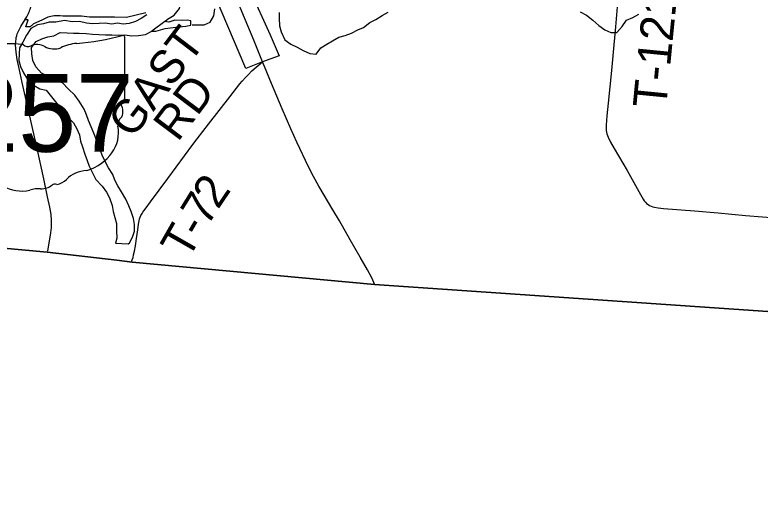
# Model space of a CAD drawing. Extents: x 1584893 to 1934202, y 663575 to 1091909.
# Drawn here: x 1774979 to 1781669, y 887388 to 891876 of the extents above; entities that cross this region are included whole.
import ezdxf

# ---------------------------------------------------------------- set-up
doc = ezdxf.new("R2010")
doc.units = 0
for name, color, linetype in [('GM_X_Adjacent_County', 7, 'Continuous'), ('GM_X_Corporation', 7, 'Continuous'), ('GM_X_County', 7, 'Continuous'), ('GM_X_Major_River', 7, 'Continuous'), ('GM_X_Minor_River', 7, 'Continuous'), ('GM_X_State_Location', 7, 'Continuous'), ('GM_X_State_Route', 7, 'Continuous'), ('GM_X_State_Shield', 7, 'Continuous'), ('GM_X_Township', 7, 'Continuous'), ('GM_X_Township_Road', 7, 'Continuous'), ('GM_X_Township_Road_Text', 7, 'Continuous')]:
    doc.layers.add(name, color=color, linetype=linetype)

msp = doc.modelspace()

# ---------------------------------------------------------------- linework, layer by layer
at = {"layer": 'GM_X_Adjacent_County'}
msp.add_lwpolyline([(1760161.3, 891041.6), (1765804.4, 890576.9), (1771665.9, 890079.8), (1775268.9, 889747), (1775894.1, 889674), (1776031.5, 889657.9), (1778208.7, 889455.9), (1784657.2, 889013.6), (1789933.2, 888711.1), (1791146.1, 888682.4), (1797650.8, 888236.8), (1803655.1, 887971.5), (1808445, 887685), (1809126.3, 887642.5), (1809338.6, 887629.3), (1813443.3, 887428.9), (1813716.6, 887421.5), (1814360, 887388.3)], dxfattribs=at)
at = {"layer": 'GM_X_Corporation'}
for points in [[(1777089.3, 892099.9), (1777271.4, 891696.1), (1777350.1, 891509.4), (1777201, 891455.8), (1777051.7, 891393.5), (1776730.2, 892156.4)], [(1776153.8, 891893.4), (1775979.7, 891853.3), (1775874.1, 891856.5), (1775820.2, 891856.4), (1775741.2, 891856.4), (1775694.4, 891855.6), (1775671.6, 891855.2), (1775653.2, 891854.9), (1775648.8, 891854.8), (1775575.8, 891864.5), (1775568.5, 891864.5), (1775488.3, 891864.5), (1775464, 891864.5), (1775442.7, 891864.8), (1775410.2, 891865.4), (1775384.6, 891867.3), (1775379.4, 891867.3), (1775352.7, 891867.2), (1775331.7, 891867.2), (1775316, 891865.3), (1775275.1, 891856.3), (1775220.8, 891828.5), (1775146.2, 891796.3), (1775117, 891770), (1775078.8, 891767.7), (1775098, 891832.7), (1775093.9, 891832.6), (1775069.8, 891832.2), (1775085.2, 891857.9), (1775094.8, 891875.6)]]:
    msp.add_lwpolyline(points, dxfattribs=at)
at = {"layer": 'GM_X_County'}
msp.add_lwpolyline([(1814360, 887388.3), (1813716.6, 887421.5), (1813443.3, 887428.9), (1809338.6, 887629.3), (1809126.3, 887642.5), (1808445, 887685), (1803655.1, 887971.5), (1797650.8, 888236.8), (1791146.1, 888682.4), (1789933.2, 888711.1), (1784657.2, 889013.6), (1778208.7, 889455.9), (1776031.5, 889657.9), (1775894.1, 889674), (1775268.9, 889747), (1771665.9, 890079.8), (1765804.4, 890576.9), (1760161.3, 891041.6)], dxfattribs=at)
at = {"layer": 'GM_X_Major_River'}
for points in [[(1776326.1, 891816.4), (1776350.4, 891836.1), (1776408.8, 891873.3), (1776455.6, 891932.8), (1776472.6, 892006.7), (1776487.3, 892058.5), (1776482.3, 892122.8), (1776481.1, 892180.9), (1776459.9, 892235.3), (1776450.7, 892285.6), (1776425.5, 892340.1), (1776410.4, 892402.4), (1776387.4, 892466.9), (1776366.2, 892521.3)], [(1776163.3, 891877), (1776112.9, 891843.7), (1776062.6, 891816.4), (1776006.4, 891799.2), (1775952.4, 891792), (1775900.7, 891802.8), (1775848.6, 891791.5), (1775790.8, 891800.4), (1775736.9, 891797.2), (1775675, 891796.1), (1775623.1, 891802.9), (1775559.5, 891817.9), (1775493.5, 891812.9), (1775425.8, 891823.9), (1775345.7, 891809.1), (1775287.8, 891809.9), (1775235.7, 891796.7), (1775181.6, 891785.5), (1775123.3, 891752.3), (1775084.5, 891692.8), (1775049.7, 891631.1), (1775021, 891579.4), (1775016.2, 891527.4), (1775015.3, 891465.3), (1775028.6, 891413), (1775055.7, 891356.5), (1775094.7, 891291.7), (1775151.9, 891240.8), (1775203.4, 891211.9), (1775261.1, 891199), (1775319.9, 891126), (1775369, 891067.1), (1775406.2, 891012.5), (1775451.3, 890959.7), (1775504.5, 890908.8), (1775535.6, 890852.2), (1775558.9, 890799.7), (1775568, 890741.5), (1775587.2, 890691.1), (1775608.3, 890626.6), (1775629.4, 890570.2), (1775646.7, 890517.8), (1775673.9, 890465.3), (1775706.9, 890398.7), (1775761.9, 890337.7), (1775801.1, 890285), (1775828.3, 890234.5), (1775851.3, 890166), (1775860.5, 890111.7), (1775875.7, 890057.4), (1775890.9, 890003), (1775892, 889942.9), (1775895, 889872.7), (1775883.5, 889829.1)], [(1776209.1, 891730), (1776245, 891729.5), (1776329.2, 891752.2), (1776423.2, 891764.9), (1776513.2, 891773.5), (1776557.3, 891784.9), (1776557.8, 891821), (1776526, 891829.5), (1776486, 891824.1), (1776414.1, 891827.1), (1776362, 891811.9), (1776326.1, 891816.4)], [(1776326.1, 891816.4), (1776209.1, 891730)], [(1775997.4, 889820.4), (1776008.3, 889831.3), (1776034.9, 889882.6), (1776051.6, 889936.5), (1776052.5, 889996.6), (1776043.3, 890048.9), (1776024.2, 890111.3), (1776003, 890161.7), (1775973.9, 890222.3), (1775934.9, 890287), (1775903.7, 890343.6), (1775876.5, 890394.1), (1775859.2, 890444.5), (1775820.2, 890503.2), (1775792.9, 890553.7), (1775761.9, 890616.3), (1775738.9, 890682.8), (1775715.8, 890747.3), (1775688.8, 890813.8), (1775638.5, 890926.8), (1775621.3, 890979.2), (1775600.1, 891029.6), (1775557.2, 891100.4), (1775518, 891155.1), (1775460.9, 891208.1), (1775407.8, 891265), (1775346.2, 891284), (1775280.8, 891321), (1775219.4, 891352), (1775168.3, 891408.9), (1775141.2, 891467.4), (1775132, 891525.7), (1775128.8, 891583.8), (1775169.5, 891637.3), (1775219.8, 891660.7), (1775275.9, 891677.8), (1775330, 891687.1), (1775386.3, 891716.3), (1775448.2, 891715.3), (1775504, 891712.5), (1775555.9, 891711.7), (1775617.8, 891708.8), (1775675.6, 891703.9), (1775731.5, 891699.1), (1775791.3, 891696.2), (1775849.2, 891697.3), (1775905.1, 891692.5), (1775965, 891697.6), (1776028.8, 891688.6), (1776088.8, 891691.7), (1776150.7, 891698.8), (1776209.1, 891730)], [(1775883.5, 889829.1), (1775997.4, 889820.4)]]:
    msp.add_lwpolyline(points, dxfattribs=at)
at = {"layer": 'GM_X_Minor_River'}
for points in [[(1776569.3, 891786.7), (1776623.2, 891787.9), (1776679.1, 891787.1), (1776733.4, 891810.3), (1776766.1, 891866), (1776773, 891930)], [(1777351.5, 891897.3), (1777350.8, 891845.2), (1777353.8, 891779), (1777369, 891722.7), (1777401.9, 891652), (1777455.3, 891613.1), (1777512.8, 891586.2), (1777568.3, 891555.3), (1777625.8, 891528.4), (1777683.6, 891523.5), (1777724.3, 891579), (1777780.7, 891612.3), (1777831, 891641.6), (1777887.4, 891676.8), (1777943.5, 891690), (1778001.8, 891713.2), (1778058.1, 891740.4), (1778108.3, 891761.7), (1778166.8, 891806.9), (1778219.1, 891834.2), (1778277.5, 891869.4), (1778329.9, 891898.7)], [(1780055, 891902.9), (1780110.5, 891874), (1780167.7, 891829), (1780220.9, 891780.2), (1780274.3, 891741.3), (1780329.8, 891718.4), (1780383.7, 891717.6), (1780430.4, 891771), (1780469.2, 891828.5), (1780525.4, 891851.8), (1780581.7, 891881)]]:
    msp.add_lwpolyline(points, dxfattribs=at)
at = {"layer": 'GM_X_State_Route'}
for points in [[(1775032.7, 891770.5), (1775085.2, 891857.9), (1775094.8, 891875.6), (1775100.2, 891886.7), (1775105.2, 891898.2), (1775109.3, 891908.9), (1775113.6, 891920.2), (1775118.4, 891933.3), (1775122.7, 891947.5), (1775126.6, 891962.8), (1775134.5, 891993.2), (1775174.5, 892155.5), (1775188.9, 892214.2), (1775233.4, 892389.8), (1775249, 892451), (1775265.3, 892515.2), (1775301.6, 892657.7), (1775323.8, 892751.9), (1775346.5, 892848.2), (1775383.6, 893006.8), (1775403.3, 893084.8)], [(1777201, 891455.8), (1777123.3, 891648.2), (1777016, 891906), (1777009.5, 891921.5), (1776859.1, 892280.1), (1776829.2, 892355.5), (1776808.3, 892410.4)], [(1775276.1, 889756.6), (1775300.9, 889919.8), (1775306.7, 889967.7), (1775308, 890001.9), (1775307.6, 890033.8), (1775304.4, 890084.9), (1775293.3, 890150.1), (1775272.9, 890244.2), (1775237.8, 890404.3), (1775177.8, 890677.2), (1775110.8, 890979.3), (1775043.2, 891268.6), (1775017, 891395.5), (1775000.1, 891474.9), (1774989.2, 891540.3), (1774986.3, 891573.2), (1774985.7, 891606.4), (1774987.4, 891639.5), (1774989.4, 891657.2), (1774992, 891672.4), (1774995.9, 891688.7), (1775000.9, 891704.6), (1775014, 891735.2), (1775032.7, 891770.5)], [(1778211.3, 889453.7), (1778182.3, 889517), (1778144, 889589.1), (1778079.1, 889702.8), (1777989.8, 889859.1), (1777891.9, 890029.3), (1777832.5, 890127.3), (1777707.7, 890338.8), (1777660.5, 890425.1), (1777616.1, 890512.9), (1777510.3, 890734.6), (1777455.8, 890853.8), (1777377.7, 891034.1), (1777283.4, 891260.9), (1777220.4, 891411.8), (1777201, 891455.8)]]:
    msp.add_lwpolyline(points, dxfattribs=at)
at = {"layer": 'GM_X_State_Shield'}
for p, q in [((1775964.8, 891121.7), (1775964.8, 891674.4)), ((1775964.6, 891121.8), (1775964.8, 891121.7))]:
    msp.add_line(p, q, dxfattribs=at)
for centre, major_axis, start_param, end_param in [((1775344.9, 893088.8), (1845.5, 0), 4.814394, 5.042369), ((1775945.5, 891676.7), (19.4, 0), 6.141152, 7.989035), ((1774937.5, 891055), (702, 0), 1.404758, 1.657858), ((1775096.9, 891637.8), (56.4, 0), 3.836095, 5.185415), ((1775179.7, 891515.6), (117.3, 0), 0.950623, 2.079405), ((1775331.1, 891683.1), (141.1, 0), 4.081561, 5.145723), ((1775580.3, 891325.5), (371.3, 0), 1.699011, 2.107814), ((1775960.3, 891081.1), (30, 0), 1.883978, 3.671073), ((1775944.1, 891119.5), (20.7, 0), 5.05454, 6.418171), ((1775769.6, 891011.2), (180, 0), 5.934695, 6.695948), ((1776034.2, 890890.3), (130.9, 0), 2.387724, 3.262537), ((1775448.3, 890820), (461.6, 0), 5.101752, 6.440018), ((1775642.9, 890276.8), (252.8, 0), 1.647645, 2.488434), ((1775322.6, 890471), (149.1, 0), 4.937069, 5.64225), ((1775039.8, 890507.2), (264.6, 0), 4.026481, 4.996735), ((1775192.7, 890141.9), (217.4, 0), 1.495662, 1.94098), ((1775212, 890428.1), (141, 0), 4.691044, 5.507374), ((1775339.5, 890325.7), (39.7, 0), 1.147584, 2.315152)]:
    msp.add_ellipse(centre, major_axis=major_axis, ratio=0.8, start_param=start_param, end_param=end_param, dxfattribs=at)
at = {"layer": 'GM_X_Township'}
msp.add_lwpolyline([(1797650.8, 888236.8), (1791146.1, 888682.4), (1789933.2, 888711.1), (1784657.2, 889013.6), (1778208.7, 889455.9), (1776031.5, 889657.9), (1775894.1, 889674), (1775268.9, 889747), (1771665.9, 890079.8), (1765804.4, 890576.9), (1760161.3, 891041.6)], dxfattribs=at)
at = {"layer": 'GM_X_Township_Road'}
for points in [[(1780386.9, 891949.1), (1780370.2, 891769.4), (1780345.9, 891508.1), (1780334.1, 891377.3), (1780305.5, 891083.2), (1780294, 890969), (1780286.8, 890887.4), (1780286.4, 890855.1), (1780287.5, 890839.1), (1780290, 890823.3), (1780294, 890808), (1780305.3, 890777.6), (1780326.1, 890733.4), (1780358.2, 890676.5), (1780474.5, 890478.3), (1780595.5, 890263.8), (1780620.2, 890221.6), (1780629.3, 890208.1), (1780639.4, 890195.7), (1780650.3, 890184.2), (1780662.6, 890174.4), (1780675.7, 890166.1), (1780690, 890159.2), (1780704.9, 890154.1), (1780720.4, 890149.9), (1780752.3, 890144.3), (1780801.2, 890139.3), (1781079.3, 890117.3), (1781291.9, 890098.8), (1781537.1, 890076.8), (1781995.1, 890039.1)], [(1777105.9, 891373.1), (1777201, 891455.8)], [(1776026.1, 889659), (1776033.1, 889678.8), (1776039.6, 889700.3), (1776045.2, 889721.9), (1776052.7, 889757.2), (1776061.7, 889804.4), (1776071.9, 889869.5), (1776081.8, 889948.1), (1776088.5, 889998.5), (1776090.9, 890013.2), (1776094.4, 890029.5), (1776099.2, 890047.5), (1776103.9, 890061), (1776110, 890075.7), (1776114.8, 890084.4), (1776120.9, 890095.3), (1776128.7, 890106.1), (1776137.8, 890118.3), (1776158, 890144.4), (1776196.7, 890197.3), (1776352.6, 890408.6), (1776577.3, 890712), (1776616.6, 890764.5), (1776716.5, 890894.7), (1776908.1, 891140.8), (1776999.3, 891256.9), (1777020.6, 891281.8), (1777052.7, 891317.7), (1777073.1, 891338.5), (1777105.9, 891373.1)]]:
    msp.add_lwpolyline(points, dxfattribs=at)

# ---------------------------------------------------------------- texts
at = {"layer": 'GM_X_State_Location'}
for s in ['s', 'r']:
    msp.add_text(s, height=1, dxfattribs=at).set_placement((1775075.1, 891031.5))
at = {"layer": 'GM_X_State_Shield'}
msp.add_text('257', height=696.1, dxfattribs=at).set_placement((1774492.4, 890647.9))
at = {"layer": 'GM_X_Township_Road_Text'}
for s, rotation, p in [('T-121', 84.40198, (1780824, 891030.7)), ('GAST', 52.66664, (1776032.5, 890755.4)), ('RD', 53.03808, (1776441, 890727.9)), ('2', 55.89859, (1776801.5, 890123.4)), ('7', 58.24146, (1776706, 889969)), ('-', 59.75648, (1776645, 889864.4)), ('T', 60.30455, (1776534.3, 889670.1))]:
    msp.add_text(s, height=300, rotation=rotation, dxfattribs=at).set_placement(p)

doc.saveas('drawing.dxf')
